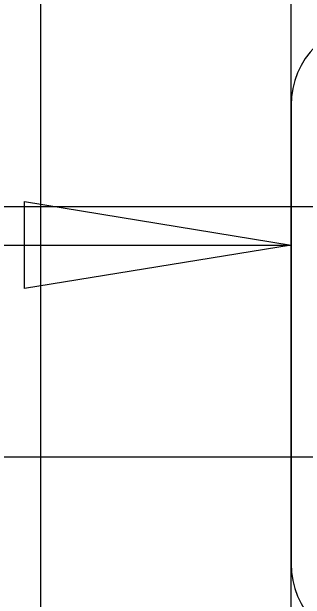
# Model space of a CAD drawing. Extents: x 1797809 to 2198143, y 249608 to 1237864.
# Drawn here: x 2196114.475 to 2196116.82, y 1237191.969 to 1237196.662 of the extents above; entities that cross this region are included whole.
import ezdxf

# ---------------------------------------------------------------- set-up
doc = ezdxf.new("R2010")
doc.units = 0
for name, color, linetype in [('GSCOLORFILL', 7, 'Continuous'), ('GSDIMS', 7, 'Continuous'), ('GSSHT', 7, 'Continuous'), ('Level 61', 7, 'Continuous')]:
    doc.layers.add(name, color=color, linetype=linetype)

msp = doc.modelspace()

# ---------------------------------------------------------------- linework, layer by layer
at = {"layer": 'GSCOLORFILL'}
msp.add_line((2196116.7065, 1237195.9152), (2196116.7065, 1237192.2522), dxfattribs=at)
for centre, start, end in [((2196117.3725, 1237195.9152), 90, 180), ((2196117.3725, 1237192.2522), 180, 270)]:
    msp.add_arc(centre, 0.666, start, end, dxfattribs=at)
at = {"layer": 'GSDIMS'}
msp.add_line((2196116.7065, 1237196.0817), (2196116.7065, 1237198.3225), dxfattribs=at)
msp.add_lwpolyline([(2196116.7065, 1237194.7984), (2196114.5781, 1237194.4512), (2196114.5781, 1237195.1456)], close=True, dxfattribs=at)
at = {"layer": 'GSSHT'}
for p, q in [((2196114.7065, 1237163.1062), (2196114.7065, 1237223.1062)), ((2196116.7065, 1237163.1062), (2196116.7065, 1237223.1062)), ((2196074.7065, 1237195.1062), (2196204.7065, 1237195.1062)), ((2196074.7065, 1237193.1062), (2196204.7065, 1237193.1062))]:
    msp.add_line(p, q, dxfattribs=at)
at = {"layer": 'Level 61'}
msp.add_line((2196104.7065, 1237194.7984), (2196116.7065, 1237194.7984), dxfattribs=at)

doc.saveas('drawing.dxf')
